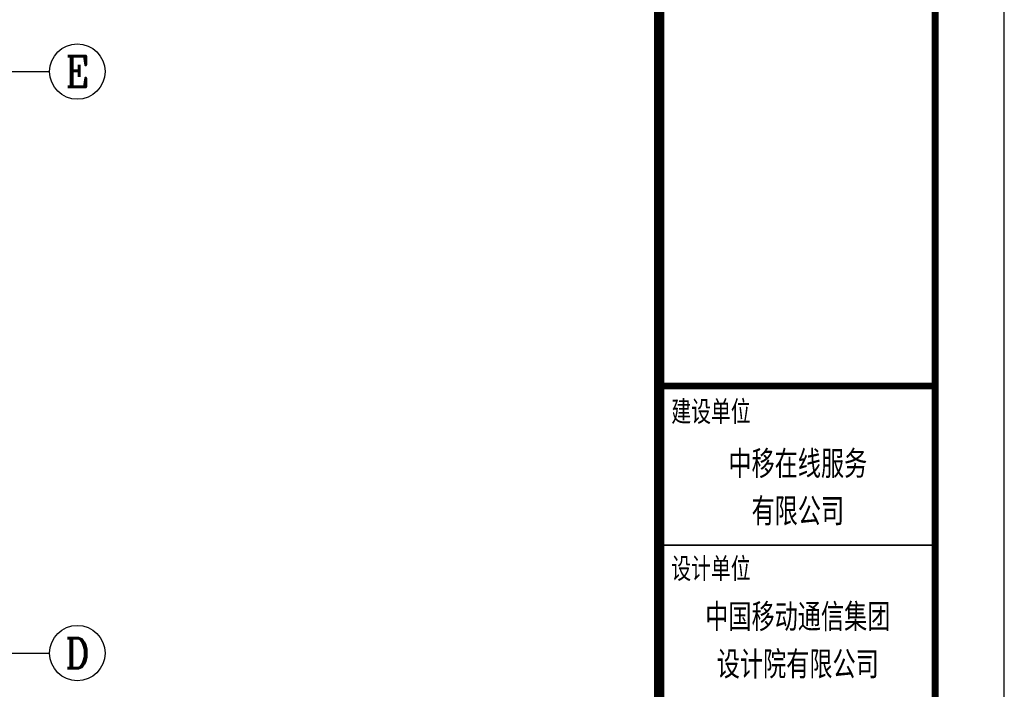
# Model space of a CAD drawing. Extents: x 797781 to 1255204, y 21234 to 1024248.
# Tile 316 of 656: x 993476 to 1007693, y 277999 to 287671. Entities that reach past the tile are written whole.
import ezdxf
from ezdxf.enums import TextEntityAlignment as Align

# ---------------------------------------------------------------- set-up
doc = ezdxf.new("R2010")
doc.units = 0
doc.header["$LTSCALE"] = 1000
doc.header["$MEASUREMENT"] = 0
for name, color, linetype in [('230303生产综合楼-平面图_t8$0$AXIS', 3, 'Continuous'), ('230303生产综合楼-平面图_t8$0$AXIS_TEXT', 7, 'Continuous'), ('230303生产综合楼-平面图_t8$0$PUB_TEXT', 7, 'Continuous'), ('230303生产综合楼-平面图_t8$0$PUB_TITLE', 4, 'Continuous'), ('AXIS_TEXT', 7, 'Continuous')]:
    doc.layers.add(name, color=color, linetype=linetype)
doc.layers.add('230303生产综合楼-平面图_t8$0$图框', color=4, linetype='Continuous', lineweight=35)
doc.styles.add('230303生产综合楼-平面图_t8$0$-黑体', font='simhei.ttf', dxfattribs={"width": 0.8})
doc.styles.add('230303生产综合楼-平面图_t8$0$_TCH_AXIS', font='COMPLEX', dxfattribs={"bigfont": 'GBCBIG'})
doc.styles.add('230303生产综合楼-平面图_t8$0$_TCH_DIM', font='SIMPLEX', dxfattribs={"bigfont": 'GBCBIG'})
doc.styles.add('COMPLEX', font='COMPLEX')

# ---------------------------------------------------------------- blocks, each defined once
blk = doc.blocks.new('230303生产综合楼-平面图_t8$0$图签')
at = {"layer": '230303生产综合楼-平面图_t8$0$图框', "color": 4}
blk.add_line((-4000, 25400), (0, 25400), dxfattribs=at)
at = {"layer": '230303生产综合楼-平面图_t8$0$图框', "linetype": 'Continuous', "const_width": 100}
blk.add_lwpolyline([(-4000, 27700), (0, 27700)], dxfattribs=at)
at = {"layer": '230303生产综合楼-平面图_t8$0$图框', "style": '230303生产综合楼-平面图_t8$0$-黑体', "width": 0.7}
for s, p in [('建设单位', (-3827, 27184)), ('设计单位', (-3827, 24916))]:
    blk.add_text(s, height=300, dxfattribs=at).set_placement(p)
for s, p in [('中移在线服务', (-2000, 26409)), ('有限公司', (-2000, 25724)), ('中国移动通信集团', (-2000, 24198)), ('设计院有限公司', (-2000, 23513))]:
    blk.add_text(s, height=350, dxfattribs=at).set_placement(p, align=Align.CENTER)
blk = doc.blocks.new('_AXISO')
blk.add_circle((0, 0), 0.5)
at = {"layer": 'AXIS_TEXT', "style": 'COMPLEX', "width": 1.041667}
blk.add_attdef('A', text='', height=0.56, dxfattribs=at).set_placement((-0.25, -0.28), (0.25, -0.28), align=Align.FIT)

msp = doc.modelspace()

# ---------------------------------------------------------------- linework, layer by layer
at = {"layer": '230303生产综合楼-平面图_t8$0$AXIS'}
for p, q in [((989908, 286921.6), (993908, 286921.6)), ((989908, 286921.6), (993908, 286921.6)), ((989908, 278521.6), (993908, 278521.6)), ((989908, 278521.6), (993908, 278521.6))]:
    msp.add_line(p, q, dxfattribs=at)
at = {"layer": '230303生产综合楼-平面图_t8$0$PUB_TITLE'}
msp.add_lwpolyline([(881593.5, 253678), (1007693.5, 253678), (1007693.5, 313078), (881593.5, 313078)], close=True, dxfattribs=at)
at = {"layer": '230303生产综合楼-平面图_t8$0$PUB_TITLE', "const_width": 100}
msp.add_lwpolyline([(884093.5, 254678), (1006693.5, 254678), (1006693.5, 312078), (884093.5, 312078)], close=True, dxfattribs=at)
at = {"layer": '230303生产综合楼-平面图_t8$0$图框', "const_width": 150}
msp.add_lwpolyline([(1002711.7, 312078), (1002711.7, 254678)], dxfattribs=at)

# ---------------------------------------------------------------- block references
msp.add_blockref('230303生产综合楼-平面图_t8$0$图签', (1006711.7, 254680))
at = {"layer": '230303生产综合楼-平面图_t8$0$AXIS'}
ref = msp.add_blockref('_AXISO', (994308, 286921.6), dxfattribs=dict(at, xscale=800, yscale=800, zscale=800))
ref.add_attrib('A', 'E', dxfattribs={"layer": '230303生产综合楼-平面图_t8$0$AXIS_TEXT', "ltscale": 2, "height": 445.4, "style": '230303生产综合楼-平面图_t8$0$_TCH_AXIS'}).set_placement((994138.3, 286698.8), (994477.7, 286698.8), align=Align.FIT)
ref = msp.add_blockref('_AXISO', (994308, 286921.6), dxfattribs=dict(at, xscale=800, yscale=800, zscale=800))
ref.add_attrib('A', 'E', dxfattribs={"layer": '230303生产综合楼-平面图_t8$0$AXIS_TEXT', "ltscale": 2, "height": 445.4, "style": '230303生产综合楼-平面图_t8$0$_TCH_AXIS'}).set_placement((994138.3, 286698.8), (994477.7, 286698.8), align=Align.FIT)
ref = msp.add_blockref('_AXISO', (994308, 278521.6), dxfattribs=dict(at, xscale=800, yscale=800, zscale=800))
ref.add_attrib('A', 'D', dxfattribs={"layer": '230303生产综合楼-平面图_t8$0$AXIS_TEXT', "ltscale": 2, "height": 435.3, "style": '230303生产综合楼-平面图_t8$0$_TCH_AXIS'}).set_placement((994131.8, 278303.9), (994484.2, 278303.9), align=Align.FIT)
ref = msp.add_blockref('_AXISO', (994308, 278521.6), dxfattribs=dict(at, xscale=800, yscale=800, zscale=800))
ref.add_attrib('A', 'D', dxfattribs={"layer": '230303生产综合楼-平面图_t8$0$AXIS_TEXT', "ltscale": 2, "height": 435.3, "style": '230303生产综合楼-平面图_t8$0$_TCH_AXIS'}).set_placement((994131.8, 278303.9), (994484.2, 278303.9), align=Align.FIT)

# ---------------------------------------------------------------- texts
at = {"layer": '230303生产综合楼-平面图_t8$0$PUB_TEXT', "style": '230303生产综合楼-平面图_t8$0$_TCH_DIM'}
msp.add_text('轻钢玻璃雨棚', height=357.45, rotation=360, dxfattribs=at).set_placement((990796.6, 280628))

doc.saveas('drawing.dxf')
